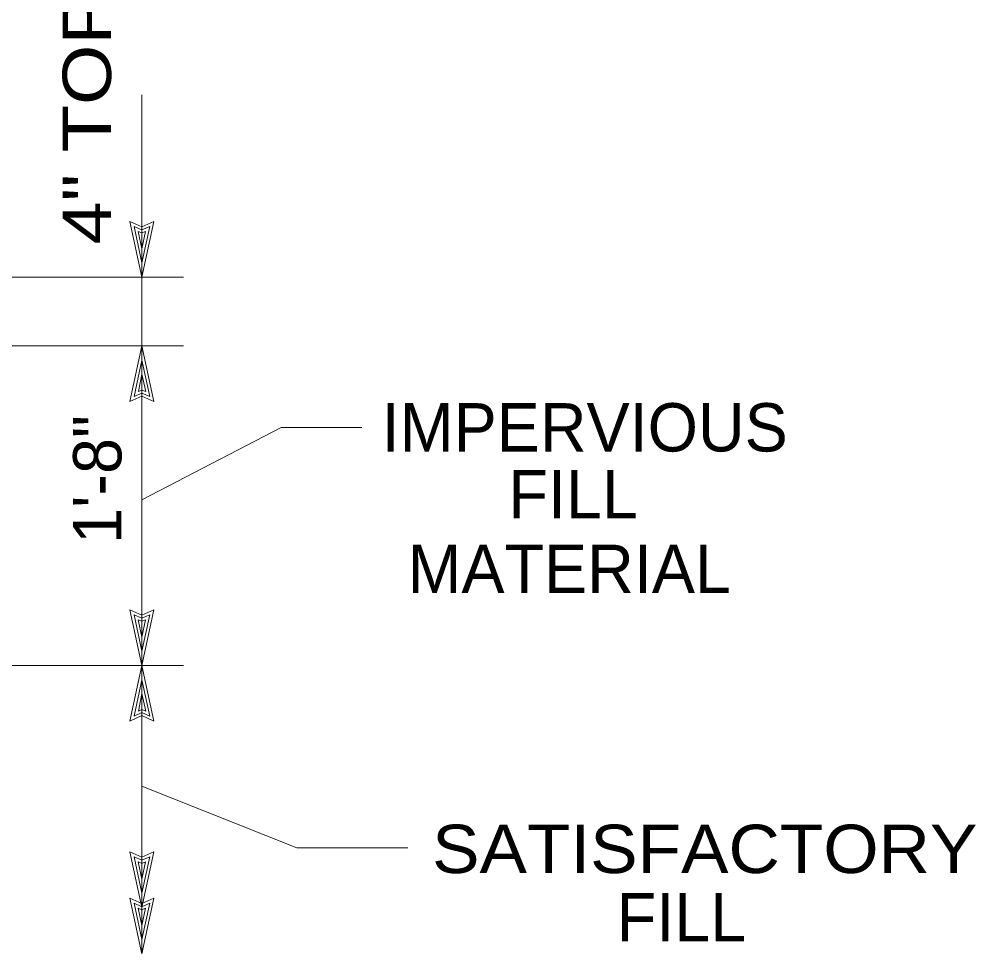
# Model space of a CAD drawing. Extents: x -28.1 to 13.9, y -16.1 to 13.9.
# Drawn here: x 6.374 to 8.848, y -1.861 to 0.556 of the extents above; entities that cross this region are included whole.
import ezdxf
from ezdxf.enums import TextEntityAlignment as Align

# ---------------------------------------------------------------- set-up
doc = ezdxf.new("R2010")
doc.units = 0
doc.header["$LTSCALE"] = 0.05
doc.layers.add('1', color=7, linetype='Continuous', lineweight=13)

msp = doc.modelspace()

# ---------------------------------------------------------------- linework, layer by layer
at = {"layer": '1'}
for p, q in [((6.69196, -0.11131), (6.66096, 0.03269)), ((6.69196, -0.11131), (6.72296, 0.03269)), ((6.69196, -0.07431), (6.67196, 0.01969)), ((6.67196, 0.01969), (6.69196, 0.01069)), ((6.69196, -0.03831), (6.68196, 0.00669)), ((6.68196, 0.00669), (6.69196, 0.00269)), ((6.69196, -0.07431), (6.71196, 0.01969)), ((6.69196, 0.01069), (6.71196, 0.01969)), ((6.69196, -0.03831), (6.70096, 0.00669)), ((6.69196, 0.00269), (6.70096, 0.00669)), ((6.11896, -0.11131), (6.79896, -0.11131)), ((5.97196, -0.28931), (6.79896, -0.28931)), ((6.69196, -0.28931), (6.66096, -0.43331)), ((6.69196, -0.28931), (6.72296, -0.43331)), ((6.69196, -0.32631), (6.67196, -0.42031)), ((6.69196, -0.32631), (6.71196, -0.42031)), ((6.69196, -0.36231), (6.68296, -0.40731)), ((6.69196, -0.36231), (6.70196, -0.40731)), ((6.69196, -0.41131), (6.67196, -0.42031)), ((6.69196, -0.40331), (6.68296, -0.40731)), ((6.70196, -0.40731), (6.69196, -0.40331)), ((6.71196, -0.42031), (6.69196, -0.41131)), ((6.69196, -0.68731), (7.05196, -0.50031)), ((7.05196, -0.50031), (7.25996, -0.50031)), ((6.69196, -1.11531), (6.66096, -0.97131)), ((6.69196, -1.07831), (6.67196, -0.98431)), ((6.67196, -0.98431), (6.69196, -0.99331)), ((6.69196, -1.11531), (6.72296, -0.97131)), ((6.69196, -1.07831), (6.71196, -0.98431)), ((6.69196, -0.99331), (6.71196, -0.98431)), ((6.69196, -1.04231), (6.68196, -0.99731)), ((6.68196, -0.99731), (6.69196, -1.00131)), ((6.69196, -1.04231), (6.70096, -0.99731)), ((6.69196, -1.00131), (6.70096, -0.99731)), ((5.85196, -1.11531), (6.79896, -1.11531)), ((6.69196, -1.11531), (6.66096, -1.25931)), ((6.69196, -1.11531), (6.72296, -1.25931)), ((6.69196, -1.15231), (6.67196, -1.24631)), ((6.69196, -1.15231), (6.71196, -1.24631)), ((6.69196, -1.18831), (6.68296, -1.23331)), ((6.69196, -1.18831), (6.70196, -1.23331)), ((6.69196, -1.22931), (6.68296, -1.23331)), ((6.70196, -1.23331), (6.69196, -1.22931)), ((6.69196, -1.23731), (6.67196, -1.24631)), ((6.71196, -1.24631), (6.69196, -1.23731)), ((6.69196, -1.42731), (7.09196, -1.58731)), ((6.69196, -1.74131), (6.66096, -1.59731)), ((6.69196, -1.74131), (6.72296, -1.59731)), ((7.09196, -1.58731), (7.37896, -1.58731)), ((6.69196, -1.70431), (6.67196, -1.61031)), ((6.67196, -1.61031), (6.69196, -1.61931)), ((6.69196, -1.66831), (6.68196, -1.62331)), ((6.68196, -1.62331), (6.69196, -1.62731)), ((6.69196, -1.70431), (6.71196, -1.61031)), ((6.69196, -1.61931), (6.71196, -1.61031)), ((6.69196, -1.66831), (6.70096, -1.62331)), ((6.69196, -1.62731), (6.70096, -1.62331)), ((6.69196, -1.86131), (6.66096, -1.71731)), ((6.69196, -1.82431), (6.67196, -1.73031)), ((6.67196, -1.73031), (6.69196, -1.73931)), ((6.69196, -1.86131), (6.72296, -1.71731)), ((6.69196, -1.82431), (6.71196, -1.73031)), ((6.69196, -1.73931), (6.71196, -1.73031)), ((6.69196, -1.78831), (6.68196, -1.74331)), ((6.68196, -1.74331), (6.69196, -1.74731)), ((6.69196, -1.78831), (6.70096, -1.74331)), ((6.69196, -1.74731), (6.70096, -1.74331))]:
    msp.add_line(p, q, dxfattribs=at)
for points in [[(6.69196, -1.11531), (6.69196, -0.28931), (6.69196, -0.11131), (6.69196, 0.35969)], [(6.66096, 0.03269), (6.69196, 0.01869), (6.72296, 0.03269)], [(6.72296, -0.43331), (6.69196, -0.41931), (6.66096, -0.43331)], [(6.66096, -0.97131), (6.69196, -0.98531), (6.72296, -0.97131)], [(6.69196, -1.86131), (6.69196, -1.74131), (6.69196, -1.11531)], [(6.72296, -1.25931), (6.69196, -1.24531), (6.66096, -1.25931)], [(6.66096, -1.59731), (6.69196, -1.61131), (6.72296, -1.59731)], [(6.66096, -1.71731), (6.69196, -1.73131), (6.72296, -1.71731)]]:
    msp.add_lwpolyline(points, dxfattribs=at)

# ---------------------------------------------------------------- texts
at = {"layer": '1', "width": 1.2}
msp.add_text('4" TOPSOIL', height=0.125, rotation=90, dxfattribs=at).set_placement((6.61196, -0.02731))
at = {"layer": '1'}
msp.add_text('IMPERVIOUS', height=0.125, dxfattribs=at).set_placement((7.31196, -0.56231))
msp.add_text('1\'-8"', height=0.125, rotation=90, dxfattribs=at).set_placement((6.63896, -0.63453), align=Align.CENTER)
for s, p in [('FILL', (7.80668, -0.73531)), ('MATERIAL', (7.79656, -0.92831)), ('FILL', (8.08668, -1.82931))]:
    msp.add_text(s, height=0.125, dxfattribs=at).set_placement(p, align=Align.CENTER)
at = {"layer": '1', "width": 1.1}
msp.add_text('SATISFACTORY', height=0.125, dxfattribs=at).set_placement((7.44196, -1.65231))

doc.saveas('drawing.dxf')
